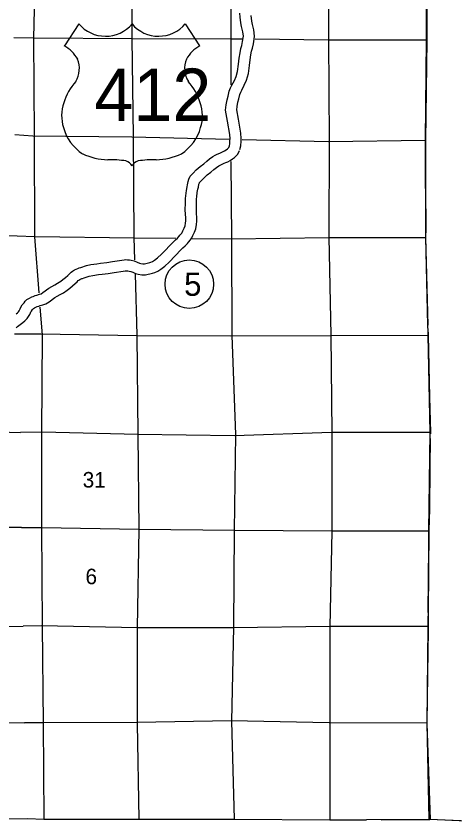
# Model space of a CAD drawing. Extents: x 77230 to 630905, y 790554 to 1662844.
# Drawn here: x 479413 to 503252, y 1504014 to 1547927 of the extents above; entities that cross this region are included whole.
import ezdxf

# ---------------------------------------------------------------- set-up
doc = ezdxf.new("R2010")
doc.units = 0
for name, color, linetype in [('Level 15', 7, 'Continuous'), ('Level 16', 7, 'Continuous'), ('Level 18', 7, 'Continuous'), ('Level 23', 7, 'Continuous'), ('Level 25', 7, 'Continuous'), ('Level 33', 7, 'Continuous'), ('Level 43', 7, 'Continuous')]:
    doc.layers.add(name, color=color, linetype=linetype)

msp = doc.modelspace()

# ---------------------------------------------------------------- linework, layer by layer
at = {"layer": 'Level 15'}
for points in [[(480447, 1550642), (480363, 1546730), (480386, 1541432), (480408, 1535936), (480643, 1532876)], [(480702, 1532112), (480818, 1530594), (480788, 1525278), (480794, 1520139), (480821, 1514786), (480881, 1509481), (480918, 1504265)], [(479697, 1520130), (475750, 1520128), (475465, 1520131), (470487, 1520212), (470160, 1520230), (469253, 1520244)], [(479697, 1520130), (480787, 1520123), (486095, 1520033), (491275, 1519978), (496571, 1519949), (501843, 1519952)]]:
    msp.add_lwpolyline(points, dxfattribs=at)
at = {"layer": 'Level 16'}
for points in [[(485693, 1550738), (485702, 1546720), (485771, 1541378), (485814, 1535901), (485851, 1534680)], [(491074, 1550827), (491085, 1546699), (491079, 1544190)], [(496407, 1550938), (496385, 1546668), (496417, 1541174), (496405, 1535904), (496509, 1530581), (496569, 1525267), (496568, 1519909), (496460, 1514735), (496452, 1509537), (496466, 1504229)], [(479284, 1546764), (480350, 1546753), (485731, 1546708), (491063, 1546702), (491724, 1546695)], [(492407, 1546687), (496368, 1546641), (501719, 1546631)], [(479337, 1541488), (480324, 1541422), (485707, 1541372), (491013, 1541241)], [(491695, 1541225), (496385, 1541117), (501658, 1541192)], [(491083, 1540017), (491120, 1535839), (491129, 1530556), (491341, 1525174), (491257, 1519970), (491227, 1514711), (491123, 1509590), (491261, 1504260)], [(448855, 1536846), (454256, 1536704), (459594, 1536507), (464880, 1536429), (470166, 1536292), (475486, 1536116), (479463, 1535978)], [(479463, 1535978), (480425, 1535941), (485851, 1535872), (488083, 1535852)], [(488986, 1535844), (491096, 1535825), (496419, 1535896), (501673, 1535885)], [(485873, 1533918), (485972, 1530578), (486019, 1525189), (486083, 1520033), (485981, 1514666), (485992, 1509452), (486073, 1504261)], [(479325, 1530663), (479541, 1530656)], [(479541, 1530656), (480774, 1530650), (485969, 1530563), (491085, 1530546), (496504, 1530567), (501796, 1530588)], [(472035, 1525502), (475462, 1525417), (479645, 1525288)], [(501910, 1525289), (496554, 1525298), (491275, 1525102), (486029, 1525185), (480819, 1525302), (479645, 1525288)], [(466713, 1514946), (470422, 1514863), (475764, 1514746), (479799, 1514770)], [(501816, 1514734), (496477, 1514750), (491204, 1514670), (486003, 1514662), (480798, 1514781), (479799, 1514770)], [(470125, 1509573), (470377, 1509566), (475674, 1509547), (479868, 1509498)], [(501749, 1509481), (496427, 1509504), (491102, 1509613), (485983, 1509532), (480896, 1509514), (479868, 1509498)]]:
    msp.add_lwpolyline(points, dxfattribs=at)
at = {"layer": 'Level 18'}
for points in [[(501865, 1504258), (501749, 1509481), (501816, 1514734), (501843, 1519952), (501910, 1525289), (501796, 1530588), (501673, 1535885), (501658, 1541192), (501719, 1546631), (501732, 1551026)], [(501865, 1504258), (501749, 1509481), (501816, 1514734), (501843, 1519952), (501910, 1525289), (501796, 1530588), (501673, 1535885), (501658, 1541192), (501719, 1546631), (501732, 1551026)], [(470994, 1504311), (475856, 1504276), (480037, 1504301)], [(480037, 1504301), (480918, 1504265), (486073, 1504261), (491261, 1504260), (496466, 1504229), (498452, 1504225)], [(480037, 1504301), (480918, 1504265), (486073, 1504261), (491261, 1504260), (496466, 1504229), (498452, 1504225)], [(504875, 1504114), (501865, 1504258), (498452, 1504225)], [(504875, 1504114), (501865, 1504258), (498452, 1504225)]]:
    msp.add_lwpolyline(points, dxfattribs=at)
at = {"layer": 'Level 23'}
for points in [[(490989, 1540821), (491025, 1540966), (491033, 1541150), (491038, 1541262), (491023, 1541494), (490902, 1542216), (490790, 1542815), (490834, 1543101), (490876, 1543374), (490927, 1543582), (490997, 1543842), (491062, 1544029), (491132, 1544178), (491270, 1544436), (491372, 1544652), (491446, 1544918), (491491, 1545312), (491535, 1545636), (491579, 1545927), (491623, 1546162), (491669, 1546339), (491719, 1546551), (491758, 1546756), (491764, 1546834), (491736, 1547073), (491667, 1547359), (491630, 1547569), (491587, 1547879), (491560, 1548084)], [(491572, 1540679), (491622, 1540881), (491632, 1541123), (491639, 1541267), (491620, 1541563), (491493, 1542321), (491398, 1542825), (491427, 1543010), (491464, 1543256), (491508, 1543432), (491571, 1543665), (491619, 1543803), (491669, 1543910), (491806, 1544166), (491936, 1544442), (492037, 1544803), (492086, 1545238), (492129, 1545550), (492171, 1545827), (492209, 1546031), (492251, 1546194), (492307, 1546426), (492353, 1546676), (492367, 1546844), (492328, 1547179), (492255, 1547482), (492223, 1547662), (492182, 1547959)], [(479413, 1531748), (479489, 1531805), (479537, 1531855), (479568, 1531907), (479630, 1532007), (479674, 1532111), (479746, 1532240), (479840, 1532347), (479903, 1532431), (479997, 1532520), (480137, 1532602), (480262, 1532659), (480334, 1532693), (480444, 1532731), (480539, 1532765), (480674, 1532805), (480763, 1532837), (480870, 1532903), (481196, 1533134), (481345, 1533221), (481513, 1533314), (481661, 1533402), (481832, 1533512), (481952, 1533605), (482089, 1533716), (482220, 1533829), (482294, 1533903), (482397, 1534008), (482482, 1534068), (482577, 1534129), (482761, 1534213), (482828, 1534236), (482924, 1534269), (483235, 1534369), (483471, 1534417), (483794, 1534466), (484004, 1534502), (484336, 1534539), (484653, 1534586), (485153, 1534665), (485278, 1534680), (485364, 1534688), (485461, 1534685), (485571, 1534671), (485665, 1534653), (485820, 1534620), (485988, 1534557), (486115, 1534499), (486184, 1534478), (486288, 1534461), (486381, 1534464), (486454, 1534477), (486540, 1534499), (486670, 1534529), (486739, 1534550), (486823, 1534588), (486929, 1534658), (487095, 1534791), (487306, 1534985), (487957, 1535665), (488075, 1535771), (488174, 1535862), (488270, 1535965), (488315, 1536019), (488410, 1536128), (488432, 1536161), (488477, 1536259), (488543, 1536402), (488589, 1536530), (488615, 1536672), (488626, 1536806), (488628, 1536964), (488614, 1537156), (488604, 1537403), (488609, 1537757), (488621, 1538010), (488625, 1538156), (488662, 1538442), (488702, 1538640), (488724, 1538750), (488762, 1538941), (488803, 1539064), (488865, 1539229), (489038, 1539390), (489200, 1539564), (489411, 1539756), (489611, 1539904), (489772, 1540043), (489920, 1540170), (490102, 1540302), (490219, 1540363), (490342, 1540427), (490474, 1540485), (490581, 1540532), (490668, 1540565), (490741, 1540601), (490820, 1540656), (490891, 1540706), (490964, 1540780), (491009, 1540877)], [(479772, 1531267), (479888, 1531354), (480018, 1531489), (480082, 1531597), (480153, 1531713), (480173, 1531751), (480213, 1531845), (480240, 1531892), (480308, 1531970), (480353, 1532030), (480359, 1532036), (480415, 1532069), (480515, 1532115), (480561, 1532137), (480641, 1532165), (480723, 1532193), (480862, 1532235), (481026, 1532294), (481201, 1532402), (481520, 1532629), (481641, 1532699), (481812, 1532793), (481977, 1532892), (482179, 1533022), (482324, 1533134), (482475, 1533256), (482628, 1533389), (482720, 1533481), (482788, 1533549), (482816, 1533570), (482866, 1533601), (482982, 1533655), (483021, 1533668), (483115, 1533700), (483386, 1533788), (483575, 1533826), (483889, 1533874), (484088, 1533907), (484413, 1533944), (484744, 1533993), (485235, 1534070), (485342, 1534083), (485383, 1534087), (485413, 1534086), (485477, 1534078), (485547, 1534065), (485650, 1534042), (485758, 1534002), (485902, 1533936), (486047, 1533892), (486249, 1533859), (486447, 1533866), (486581, 1533891), (486681, 1533915), (486825, 1533950), (486950, 1533987), (487114, 1534061), (487283, 1534173), (487487, 1534336), (487726, 1534557), (488375, 1535234), (488478, 1535327), (488596, 1535436), (488720, 1535568), (488772, 1535630), (488889, 1535764), (488958, 1535870), (489022, 1536008), (489098, 1536174), (489169, 1536371), (489211, 1536592), (489226, 1536779), (489228, 1536982), (489213, 1537190), (489204, 1537411), (489209, 1537739), (489221, 1537987), (489224, 1538110), (489254, 1538344), (489290, 1538521), (489313, 1538632), (489344, 1538788), (489369, 1538864), (489377, 1538885), (489463, 1538965), (489622, 1539138), (489792, 1539291), (489986, 1539436), (490163, 1539588), (490292, 1539699), (490418, 1539790), (490497, 1539831), (490603, 1539886), (490716, 1539936), (490806, 1539976), (490908, 1540014), (491047, 1540084), (491164, 1540164), (491281, 1540248), (491463, 1540431), (491553, 1540623)], [(479408, 1530979), (479490, 1531054), (479773, 1531268)]]:
    msp.add_lwpolyline(points, dxfattribs=at)
at = {"layer": 'Level 25'}
for p, q in [((482814, 1547512), (482035, 1546307)), ((488605, 1547512), (489384, 1546307))]:
    msp.add_line(p, q, dxfattribs=at)
for centre, radius, start, end in [((484264, 1548732), 1896, 220.075, 319.6701), ((487154, 1548732), 1896, 220.3299, 319.925), ((481017, 1544559), 2024, 30.7809, 59.9883), ((490401, 1544559), 2024, 120.0117, 149.2191), ((481462, 1545092), 1387, 328.8105, 21.2108), ((489956, 1545092), 1387, 158.7892, 211.1895), ((485090, 1542249), 3236, 138.9565, 162.6913), ((486328, 1542249), 3236, 17.3087, 41.0435), ((484021, 1542514), 2138, 160.9576, 197.3819), ((487397, 1542514), 2138, 342.6181, 19.0424), ((484369, 1542520), 2474, 195.1074, 237.1312), ((487049, 1542520), 2474, 302.8688, 344.8926), ((484416, 1543300), 3177, 244.0771, 269.5779), ((484489, 1534303), 5820, 81.1942, 90.9539), ((485217, 1539521), 558, 28.0342, 72.9864), ((486201, 1539521), 558, 107.0136, 151.9658), ((486929, 1534303), 5820, 89.0461, 98.8058), ((487003, 1543300), 3177, 270.4221, 295.9229)]:
    msp.add_arc(centre, radius, start, end, dxfattribs=at)
at = {"layer": 'Level 33'}
msp.add_circle((488823, 1533355), 1320, dxfattribs=at)
at = {"layer": 'Level 43'}
for points in [[(501728, 1556191), (501751, 1551986), (501728, 1551985), (501711, 1546647)], [(501721, 1551977), (501747, 1550709), (501745, 1550313), (501733, 1549176), (501724, 1546621), (501654, 1541172), (501659, 1539970), (501664, 1538811), (501658, 1538571), (501669, 1536359), (501663, 1535885), (501784, 1531126)], [(501711, 1546647), (501642, 1541183), (501653, 1535896), (501774, 1531114)], [(501778, 1530940), (501787, 1530583), (501897, 1525317)], [(501788, 1530934), (501797, 1530580), (501873, 1527218), (501925, 1525283), (501924, 1525215)], [(501892, 1524802), (501835, 1519959), (501801, 1515558)], [(501920, 1524959), (501892, 1523400), (501868, 1521123), (501845, 1519960)], [(501811, 1515497), (501843, 1519085), (501845, 1519960)], [(501892, 1504225), (501904, 1504890), (501895, 1505205), (501833, 1506190), (501795, 1507716), (501744, 1509469), (501804, 1514737), (501809, 1515297)], [(501798, 1515232), (501795, 1514737), (501776, 1513154)], [(501773, 1512926), (501731, 1509467), (501906, 1504241)], [(501892, 1504225), (499250, 1504209)], [(507034, 1504014), (501906, 1504241), (501894, 1504244)]]:
    msp.add_lwpolyline(points, dxfattribs=at)

# ---------------------------------------------------------------- texts
at = {"layer": 'Level 16'}
for s, height, p in [('31', 844.8, (483027, 1522298)), ('6', 845, (483180, 1517041))]:
    msp.add_text(s, height=height, dxfattribs=at).set_placement(p)
at = {"layer": 'Level 25'}
msp.add_text('412', height=2851.2, dxfattribs=at).set_placement((483658, 1542225))
at = {"layer": 'Level 33'}
msp.add_text('5', height=1267, dxfattribs=at).set_placement((488540, 1532721))

doc.saveas('drawing.dxf')
